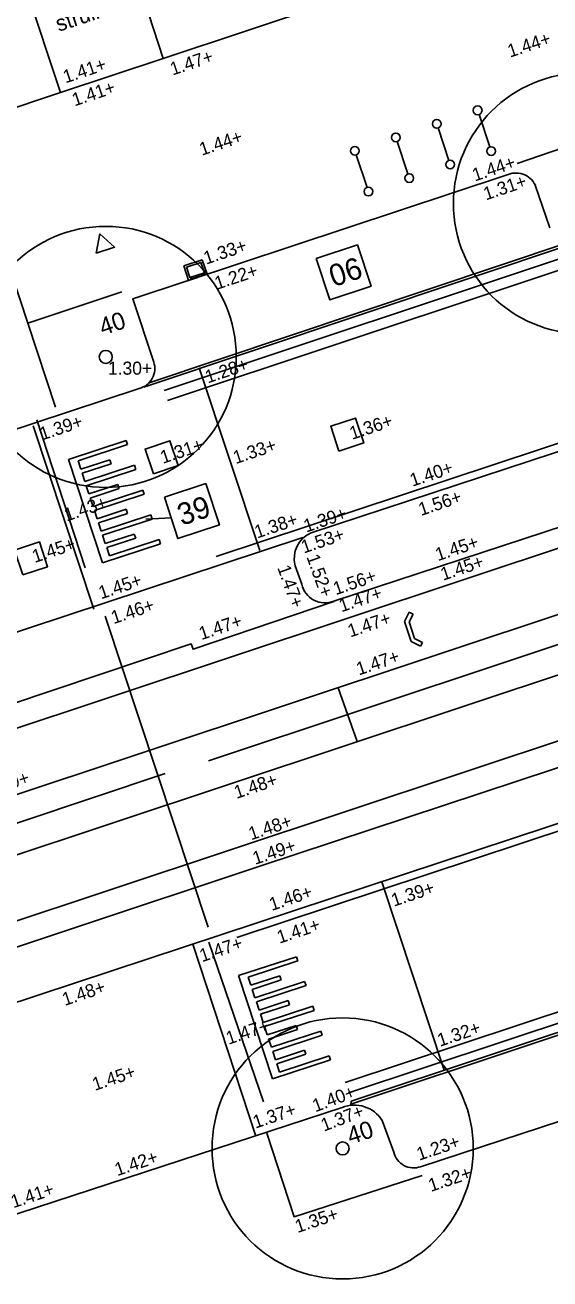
# Model space of a CAD drawing. Extents: x 122462 to 123306, y 485548 to 486417.
# Drawn here: x 122724.72 to 122736.78, y 486139.17 to 486167.98 of the extents above; entities that cross this region are included whole.
import ezdxf

# ---------------------------------------------------------------- set-up
doc = ezdxf.new("R2010")
doc.units = 0
for name, color, linetype in [('B meubilair trammast', 7, 'Continuous'), ('B-WE-AL-T25', 7, 'Continuous'), ('B-WE-GR-BOOM_BOOMDIAMETER', 7, 'Continuous'), ('B-WE-OG-HOOGTEPUNT-S', 7, 'Continuous'), ('B-WE-OG-TOPOKAART-G', 7, 'Continuous'), ('B-WE-VH-KANTOPSLUITING_OPSLUITBAND_100X200-G', 7, 'Continuous'), ('B-WE-VH-MATERIAALGRENS-G', 7, 'Continuous'), ('iba7-verkeersbord rood', 7, 'Continuous'), ('V Hoogtelijn', 7, 'Continuous'), ('V markering 1-1 10 cm', 7, 'Continuous'), ('V markering figuratie', 7, 'Continuous'), ('V markering kanalisatiestreep', 7, 'Continuous'), ('V markering ononderbroken streep 10 cm', 7, 'Continuous'), ('V materiaalscheiding algemeen', 7, 'Continuous'), ('V meubilair fietsenrek', 7, 'Continuous'), ('V opsluitband 100x200 mm', 7, 'Continuous'), ('V Rails', 7, 'Continuous'), ('V riool putdeksel', 7, 'Continuous'), ('V riool trottoirkolk', 7, 'Continuous'), ('V RWS-band 115-225x250 mm specie', 7, 'Continuous'), ('V trottoirband 180-200x250 mm specie', 7, 'Continuous'), ('X-WE-AL-TEKENBLAD-S', 7, 'Continuous')]:
    doc.layers.add(name, color=color, linetype=linetype)

msp = doc.modelspace()

# ---------------------------------------------------------------- linework, layer by layer
at = {"layer": 'B meubilair trammast'}
msp.add_lwpolyline([(122726.354, 486162.743), (122726.781, 486162.884), (122726.445, 486163.184)], close=True, dxfattribs=at)
at = {"layer": 'B-WE-OG-TOPOKAART-G'}
msp.add_lwpolyline([(122727.121, 486169.595), (122727.9, 486167.219), (122731.704, 486168.482), (122731.719, 486168.429), (122732.132, 486168.565)], dxfattribs=at)
at = {"layer": 'B-WE-VH-KANTOPSLUITING_OPSLUITBAND_100X200-G'}
msp.add_lwpolyline([(122727.9, 486167.219), (122725.535, 486166.433), (122724.753, 486168.814)], dxfattribs=at)
at = {"layer": 'B-WE-VH-MATERIAALGRENS-G'}
msp.add_line((122725.535, 486166.433), (122716.17, 486163.284), dxfattribs=at)
at = {"layer": 'iba7-verkeersbord rood'}
for centre, radius in [((122737.564, 486163.887), 3), ((122726.577, 486160.359), 3), ((122726.577, 486160.359), 0.15), ((122732.019, 486142.169), 3), ((122732.019, 486142.169), 0.15)]:
    msp.add_circle(centre, radius, dxfattribs=at)
for centre, start, end in [((122726.577, 486160.359), 0, 180), ((122726.577, 486160.359), 180, 0), ((122732.019, 486142.169), 0, 180), ((122732.019, 486142.169), 180, 0)]:
    msp.add_arc(centre, 0.15, start, end, dxfattribs=at)
at = {"layer": 'V Hoogtelijn'}
for points in [[(122730.119, 486155.91), (122728.722, 486160.104)], [(122724.912, 486158.775), (122726.301, 486154.565)], [(122734.355, 486143.965), (122732.917, 486148.298)], [(122728.576, 486146.866), (122730.029, 486142.452)]]:
    msp.add_lwpolyline(points, dxfattribs=at)
at = {"layer": 'V markering 1-1 10 cm'}
for p, q in [((122774.598, 486175.14), (122727.918, 486159.59)), ((122732.076, 486143.681), (122790.419, 486163.059)), ((122732.154, 486143.443), (122744.883, 486147.671))]:
    msp.add_line(p, q, dxfattribs=at)
for points in [[(122774.677, 486174.903), (122727.997, 486159.353)], [(122726.563, 486154.401), (122728.931, 486147.253)], [(122721.302, 486148.563), (122727.94, 486150.784)]]:
    msp.add_lwpolyline(points, dxfattribs=at)
at = {"layer": 'V markering figuratie'}
for p, q in [((122712.845, 486143.511), (122860.885, 486192.728)), ((122727.05, 486158.438), (122725.719, 486158.002)), ((122725.941, 486157.97), (122727.081, 486158.343)), ((122727.081, 486158.343), (122727.05, 486158.438)), ((122725.719, 486158.002), (122726.504, 486155.629)), ((122726.669, 486157.997), (122726.003, 486157.78)), ((122726.7, 486157.902), (122726.669, 486157.997)), ((122726.003, 486157.78), (122725.941, 486157.97)), ((122726.035, 486157.685), (122726.7, 486157.902)), ((122727.238, 486157.867), (122726.098, 486157.494)), ((122726.129, 486157.399), (122727.269, 486157.772)), ((122727.269, 486157.772), (122727.238, 486157.867)), ((122726.098, 486157.494), (122726.035, 486157.685)), ((122726.191, 486157.209), (122726.129, 486157.399)), ((122726.857, 486157.427), (122726.191, 486157.209)), ((122726.888, 486157.332), (122726.857, 486157.427)), ((122726.223, 486157.115), (122726.888, 486157.332)), ((122726.286, 486156.924), (122726.223, 486157.115)), ((122727.426, 486157.297), (122726.286, 486156.924)), ((122726.318, 486156.829), (122727.457, 486157.202)), ((122727.457, 486157.202), (122727.426, 486157.297)), ((122726.38, 486156.639), (122726.318, 486156.829)), ((122727.045, 486156.857), (122726.38, 486156.639)), ((122727.076, 486156.762), (122727.045, 486156.857)), ((122726.412, 486156.545), (122727.076, 486156.762)), ((122726.475, 486156.354), (122726.412, 486156.545)), ((122727.614, 486156.727), (122726.475, 486156.354)), ((122726.506, 486156.259), (122727.645, 486156.632)), ((122727.645, 486156.632), (122727.614, 486156.727)), ((122726.568, 486156.071), (122726.506, 486156.259)), ((122727.234, 486156.288), (122726.568, 486156.071)), ((122727.265, 486156.193), (122727.234, 486156.288)), ((122726.504, 486155.629), (122727.834, 486156.064)), ((122726.6, 486155.976), (122727.265, 486156.193)), ((122726.663, 486155.786), (122726.6, 486155.976)), ((122727.803, 486156.159), (122726.663, 486155.786)), ((122727.834, 486156.064), (122727.803, 486156.159)), ((122733.439, 486154.275), (122733.547, 486154.491)), ((122733.591, 486153.817), (122733.439, 486154.275)), ((122733.547, 486154.491), (122733.637, 486154.446)), ((122733.637, 486154.446), (122733.547, 486154.267)), ((122733.547, 486154.267), (122733.673, 486153.888)), ((122733.807, 486153.709), (122733.591, 486153.817)), ((122733.673, 486153.888), (122733.852, 486153.798)), ((122733.852, 486153.798), (122733.807, 486153.709)), ((122730.958, 486146.575), (122729.628, 486146.14)), ((122729.849, 486146.107), (122730.99, 486146.48)), ((122730.99, 486146.48), (122730.958, 486146.575)), ((122729.628, 486146.14), (122730.412, 486143.766)), ((122729.912, 486145.917), (122729.849, 486146.107)), ((122730.577, 486146.135), (122729.912, 486145.917)), ((122729.943, 486145.822), (122730.609, 486146.04)), ((122731.146, 486146.005), (122730.006, 486145.632)), ((122730.037, 486145.537), (122731.178, 486145.91)), ((122730.609, 486146.04), (122730.577, 486146.135)), ((122731.178, 486145.91), (122731.146, 486146.005)), ((122730.006, 486145.632), (122729.943, 486145.822)), ((122730.1, 486145.347), (122730.037, 486145.537)), ((122730.765, 486145.565), (122730.1, 486145.347)), ((122730.131, 486145.252), (122730.797, 486145.47)), ((122731.334, 486145.435), (122730.194, 486145.062)), ((122730.226, 486144.967), (122731.366, 486145.34)), ((122730.797, 486145.47), (122730.765, 486145.565)), ((122731.366, 486145.34), (122731.334, 486145.435)), ((122730.194, 486145.062), (122730.131, 486145.252)), ((122730.289, 486144.777), (122730.226, 486144.967)), ((122730.953, 486144.995), (122730.289, 486144.777)), ((122730.32, 486144.682), (122730.984, 486144.9)), ((122731.522, 486144.865), (122730.383, 486144.492)), ((122730.414, 486144.397), (122731.553, 486144.77)), ((122730.984, 486144.9), (122730.953, 486144.995)), ((122731.553, 486144.77), (122731.522, 486144.865)), ((122730.383, 486144.492), (122730.32, 486144.682)), ((122730.412, 486143.766), (122731.743, 486144.202)), ((122730.477, 486144.208), (122730.414, 486144.397)), ((122731.142, 486144.426), (122730.477, 486144.208)), ((122730.508, 486144.113), (122731.174, 486144.331)), ((122731.712, 486144.297), (122730.571, 486143.923)), ((122731.174, 486144.331), (122731.142, 486144.426)), ((122731.743, 486144.202), (122731.712, 486144.297)), ((122730.571, 486143.923), (122730.508, 486144.113))]:
    msp.add_line(p, q, dxfattribs=at)
at = {"layer": 'V markering kanalisatiestreep'}
for p, q in [((122724.994, 486158.915), (122726.107, 486155.513)), ((122728.945, 486146.905), (122730.198, 486143.24))]:
    msp.add_line(p, q, dxfattribs=at)
at = {"layer": 'V markering ononderbroken streep 10 cm'}
msp.add_line((122737.222, 486162.996), (122727.575, 486159.765), dxfattribs=at)
for points in [[(122782.506, 486173.456), (122769.669, 486169.188), (122753.621, 486163.883), (122729.113, 486155.773)], [(122728.941, 486151.077), (122760.57, 486161.6), (122777.147, 486167.134), (122788.89, 486171.042)], [(122790.431, 486167.268), (122783.519, 486164.927), (122758.686, 486156.675), (122742.703, 486151.362), (122729.592, 486147.018)], [(122744.749, 486147.36), (122732.209, 486143.188)]]:
    msp.add_lwpolyline(points, dxfattribs=at)
at = {"layer": 'V materiaalscheiding algemeen'}
for p, q in [((122724.787, 486161.134), (122723.306, 486165.627)), ((122730.909, 486140.598), (122733.846, 486141.549))]:
    msp.add_line(p, q, dxfattribs=at)
for points in [[(122780.156, 486165.287), (122764.259, 486160.016), (122760.446, 486158.724), (122755.663, 486157.161), (122747.256, 486154.337), (122738.577, 486151.45), (122730.117, 486148.653), (122721.549, 486145.803), (122712.998, 486142.94), (122707.935, 486141.266)], [(122737.346, 486162.974), (122727.454, 486159.661)], [(122706.259, 486146.355), (122714.713, 486149.163), (122723.288, 486152.002), (122728.54, 486153.762), (122728.584, 486153.641), (122731.819, 486154.741)], [(122744.769, 486147.43), (122732.216, 486143.253), (122732.207, 486143.158)]]:
    msp.add_lwpolyline(points, dxfattribs=at)
at = {"layer": 'V meubilair fietsenrek'}
for p, q in [((122735.4, 486165.184), (122735.152, 486165.93)), ((122734.459, 486164.874), (122734.212, 486165.62)), ((122733.52, 486164.563), (122733.273, 486165.309)), ((122732.58, 486164.252), (122732.333, 486164.999))]:
    msp.add_line(p, q, dxfattribs=at)
for centre in [(122735.121, 486166.025), (122734.181, 486165.715), (122733.241, 486165.404), (122732.301, 486165.094), (122735.431, 486165.089), (122734.491, 486164.779), (122733.551, 486164.468), (122732.611, 486164.157)]:
    msp.add_circle(centre, 0.1, dxfattribs=at)
at = {"layer": 'V opsluitband 100x200 mm'}
for points in [[(122736.032, 486164.805), (122738.398, 486165.618)], [(122725.421, 486159.203), (122724.787, 486161.134), (122726.95, 486161.852)]]:
    msp.add_lwpolyline(points, dxfattribs=at)
at = {"layer": 'V Rails'}
for p, q in [((122714.919, 486148.627), (122859.557, 486196.72)), ((122715.373, 486147.26), (122860.011, 486195.354)), ((122712.39, 486144.878), (122860.43, 486194.095))]:
    msp.add_line(p, q, dxfattribs=at)
msp.add_lwpolyline([(122732.356, 486151.523), (122731.92, 486152.755)], dxfattribs=at)
at = {"layer": 'V riool putdeksel'}
for points in [[(122731.933, 486158.195), (122732.503, 486158.383), (122732.315, 486158.953), (122731.745, 486158.765)], [(122727.671, 486157.672), (122728.241, 486157.86), (122728.053, 486158.43), (122727.483, 486158.242)], [(122724.673, 486155.348), (122725.243, 486155.536), (122725.055, 486156.106), (122724.485, 486155.918)]]:
    msp.add_lwpolyline(points, close=True, dxfattribs=at)
at = {"layer": 'V riool trottoirkolk'}
for p, q in [((122728.369, 486162.451), (122728.796, 486162.592)), ((122728.796, 486162.592), (122728.906, 486162.26)), ((122728.479, 486162.118), (122728.369, 486162.451)), ((122728.906, 486162.26), (122728.479, 486162.118)), ((122728.527, 486162.134), (122728.525, 486162.139)), ((122728.607, 486162.176), (122728.531, 486162.151)), ((122728.622, 486162.165), (122728.62, 486162.17)), ((122728.645, 486162.173), (122728.644, 486162.178)), ((122728.726, 486162.216), (122728.65, 486162.191)), ((122728.74, 486162.205), (122728.739, 486162.209)), ((122728.764, 486162.213), (122728.762, 486162.217)), ((122728.8, 486162.24), (122728.769, 486162.23)), ((122728.845, 486162.255), (122728.8, 486162.24)), ((122728.859, 486162.244), (122728.857, 486162.249))]:
    msp.add_line(p, q, dxfattribs=at)
msp.add_lwpolyline([(122728.432, 486162.419), (122728.765, 486162.529), (122728.843, 486162.291), (122728.511, 486162.181)], close=True, dxfattribs=at)
for centre, start, end in [((122728.535, 486162.142), 108.3049, 198.3049), ((122728.61, 486162.167), 18.3049, 108.3049), ((122728.653, 486162.181), 108.3049, 198.3049), ((122728.729, 486162.206), 18.3049, 108.3049), ((122728.772, 486162.22), 108.3049, 198.3049), ((122728.848, 486162.246), 18.3049, 108.3049)]:
    msp.add_arc(centre, 0.01, start, end, dxfattribs=at)
at = {"layer": 'V RWS-band 115-225x250 mm specie'}
for points in [[(122788.059, 486166.632), (122787.124, 486166.306), (122785.206, 486165.623), (122777.128, 486162.968), (122760.015, 486157.342), (122740.955, 486150.951), (122719.987, 486144.031), (122708.301, 486140.155)], [(122705.772, 486147.833), (122731.103, 486156.21)]]:
    msp.add_lwpolyline(points, dxfattribs=at)
at = {"layer": 'V trottoirband 180-200x250 mm specie'}
for points in [[(122802.843, 486178.897), (122803.005, 486178.403), (122796.653, 486176.321), (122790.145, 486174.137), (122787.981, 486173.414), (122783.643, 486171.985), (122782.562, 486171.633), (122774.188, 486168.85), (122765.631, 486166.001), (122757.287, 486163.217), (122748.482, 486160.287), (122740.076, 486157.459), (122731.818, 486154.747)], [(122731.297, 486156.319), (122739.679, 486159.075), (122748.36, 486161.956), (122756.611, 486164.69), (122764.995, 486167.464)], [(122735.776, 486164.532), (122727.198, 486161.694), (122727.679, 486160.24)], [(122736.781, 486163.324), (122736.446, 486164.303)], [(122727.346, 486159.635), (122714.629, 486155.437)], [(122731.079, 486155.133), (122730.926, 486155.56)], [(122733.81, 486141.749), (122740.748, 486144.02), (122744.67, 486145.313)], [(122722.92, 486140.139), (122732.01, 486143.108)], [(122732.928, 486142.809), (122733.195, 486142.08)], [(122730.909, 486140.598), (122730.279, 486142.519)]]:
    msp.add_lwpolyline(points, dxfattribs=at)
for centre, radius, start, end in [((122735.998, 486164.087), 0.498, 25.7638, 116.4962), ((122727.241, 486160.087), 0.464, 283.0782, 19.2639), ((122731.562, 486155.719), 0.656, 113.8427, 194.0584), ((122731.612, 486155.254), 0.547, 192.7708, 292.0706), ((122732.292, 486142.416), 0.748, 31.7434, 112.1749), ((122733.651, 486142.19), 0.469, 193.525, 289.8957)]:
    msp.add_arc(centre, radius, start, end, dxfattribs=at)
at = {"layer": 'X-WE-AL-TEKENBLAD-S'}
msp.add_line((122728.081, 486156.658), (122727.497, 486156.629), dxfattribs=at)
for points in [[(122731.411, 486162.618), (122732.36, 486162.932), (122732.673, 486161.982), (122731.724, 486161.669)], [(122727.924, 486157.133), (122728.874, 486157.446), (122729.187, 486156.497), (122728.237, 486156.183)]]:
    msp.add_lwpolyline(points, close=True, dxfattribs=at)

# ---------------------------------------------------------------- texts
at = {"layer": 'B-WE-AL-T25'}
msp.add_text('struiken', height=0.36, rotation=18.3134, dxfattribs=at).set_placement((122725.497, 486167.828))
at = {"layer": 'B-WE-GR-BOOM_BOOMDIAMETER'}
for rotation, p in [(18.7219, (122726.509, 486160.844)), (17.9781, (122732.199, 486142.256))]:
    msp.add_text('40', height=0.4, rotation=rotation, dxfattribs=at).set_placement(p)
at = {"layer": 'B-WE-OG-HOOGTEPUNT-S'}
for s, rotation, p in [('1.44+', 18.2611, (122735.865, 486167.235)), ('1.47+', 18.3766, (122728.113, 486166.824)), ('1.41+', 18.3766, (122725.655, 486166.644)), ('1.41+', 18.3766, (122725.861, 486166.115)), ('1.44+', 18.3766, (122728.785, 486164.98)), ('1.44+', 18.5166, (122735.056, 486164.387)), ('1.31+', 18.5166, (122735.312, 486163.954)), ('1.33+', 18.3766, (122728.883, 486162.478)), ('1.22+', 18.3766, (122729.137, 486161.901)), ('1.28+', 18.4074, (122728.919, 486159.747)), ('1.39+', 18.2685, (122725.114, 486158.437)), ('1.36+', 18.4074, (122732.235, 486158.451)), ('1.31+', 18.5166, (122727.89, 486157.899)), ('1.33+', 18.4074, (122729.562, 486157.893)), ('1.40+', 18.4074, (122733.622, 486157.374)), ('1.56+', 18.5884, (122733.82, 486156.702)), ('1.43+', 18.2685, (122725.679, 486156.574)), ('1.39+', 18.5941, (122731.183, 486156.32)), ('1.38+', 18.4074, (122730.053, 486156.183)), ('1.53+', 18.5941, (122731.125, 486155.838)), ('1.45+', 18.2685, (122724.944, 486155.622)), ('1.45+', 18.4023, (122734.206, 486155.663)), ('1.52+', 289.7133, (122731.184, 486155.765)), ('1.45+', 18.4023, (122734.327, 486155.214)), ('1.47+', 289.7133, (122730.515, 486155.516)), ('1.56+', 18.5884, (122731.86, 486154.881)), ('1.45+', 18.4226, (122726.471, 486154.788)), ('1.47+', 18.5884, (122731.994, 486154.489)), ('1.46+', 18.4226, (122726.758, 486154.216)), ('1.47+', 18.4226, (122728.775, 486153.849)), ('1.47+', 18.5884, (122732.195, 486153.909)), ('1.47+', 18.4023, (122732.391, 486153.036)), ('1.49+', 18.4015, (122723.89, 486150.248)), ('1.48+', 18.3718, (122729.583, 486150.2)), ('1.48+', 18.3718, (122729.916, 486149.248)), ('1.49+', 18.4023, (122730.009, 486148.683)), ('1.39+', 18.3738, (122733.195, 486147.721)), ('1.46+', 18.4023, (122730.39, 486147.625)), ('1.41+', 18.3738, (122730.569, 486146.872)), ('1.47+', 18.3738, (122728.789, 486146.447)), ('1.48+', 18.3738, (122725.635, 486145.441)), ('1.47+', 18.3738, (122729.398, 486144.55)), ('1.32+', 18.3738, (122734.254, 486144.503)), ('1.45+', 18.3738, (122726.326, 486143.49)), ('1.40+', 20.5818, (122731.392, 486142.996)), ('1.37+', 18.3738, (122730.016, 486142.623)), ('1.37+', 20.5818, (122731.587, 486142.552)), ('1.23+', 18.3738, (122733.777, 486141.885)), ('1.42+', 18.3738, (122726.842, 486141.53)), ('1.32+', 18.3738, (122734.046, 486141.167)), ('1.41+', 18.3738, (122724.455, 486140.792)), ('1.35+', 18.3738, (122730.984, 486140.223))]:
    msp.add_text(s, height=0.3, rotation=rotation, dxfattribs=at).set_placement(p)
msp.add_text('1.30+', height=0.3, dxfattribs=at).set_placement((122726.628, 486159.95))
at = {"layer": 'X-WE-AL-TEKENBLAD-S'}
for s, p in [('06', (122731.809, 486161.96)), ('39', (122728.322, 486156.475))]:
    msp.add_text(s, height=0.5, rotation=18.2603, dxfattribs=at).set_placement(p)

doc.saveas('drawing.dxf')
